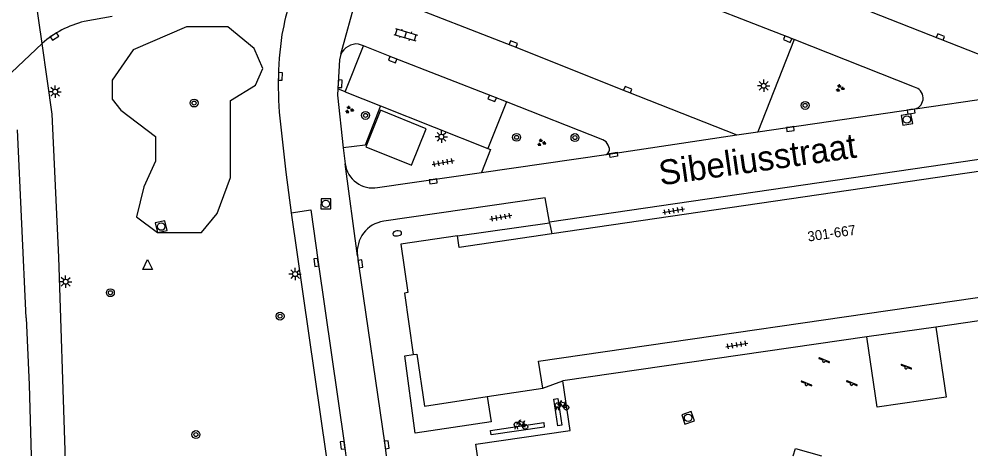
# Model space of a CAD drawing. Extents: x 133000 to 136000, y 400500 to 403500.
# Drawn here: x 133865.4 to 133961.5, y 400500 to 400544 of the extents above; entities that cross this region are included whole.
import ezdxf

# ---------------------------------------------------------------- set-up
doc = ezdxf.new("R2010")
doc.units = 0
for name, color, linetype in [('gg-anno-huisnummerreeks BGT', 7, 'Continuous'), ('gg-anno-openbare ruimte label', 7, 'Continuous'), ('gg-bbg-hoofdgebouw', 7, 'Continuous'), ('gg-bbg-luifel en loopbrug', 7, 'Continuous'), ('gg-bbg-overig bouwwerk', 7, 'Continuous'), ('gg-knt-verharding', 7, 'Continuous'), ('gg-knt-verharding nz', 7, 'Continuous'), ('gt-grn-groengrens', 7, 'Continuous'), ('gt-grn-weggrens', 7, 'Continuous'), ('gt-symb-boom', 7, 'Continuous'), ('gt-symb-brandkraan', 7, 'Continuous'), ('gt-symb-fietsenrek', 7, 'Continuous'), ('gt-symb-groenvak', 7, 'Continuous'), ('gt-symb-klinker verharding', 7, 'Continuous'), ('gt-symb-kolk', 7, 'Continuous'), ('gt-symb-kolk center center', 7, 'Continuous'), ('gt-symb-lichtmast', 7, 'Continuous'), ('gt-symb-rioolschacht', 7, 'Continuous'), ('gt-symb-speelvoorziening', 7, 'Continuous'), ('gt-symb-tegel verharding', 7, 'Continuous'), ('gt-symb-waterafsluiter', 7, 'Continuous')]:
    doc.layers.add(name, color=color, linetype=linetype)

# ---------------------------------------------------------------- blocks, each defined once
blk = doc.blocks.new('gt0-KOLK')
at = {"layer": 'gt-symb-kolk'}
blk.add_lwpolyline([(0, 0), (0.375, 0), (0.375, 0.4), (-0.375, 0.4), (-0.375, 0), (0, 0)], dxfattribs=at)
blk = doc.blocks.new('gt0-BOOM')
at = {"layer": 'gt-symb-boom'}
for radius in [0.4, 0.2]:
    blk.add_circle((0, 0), radius, dxfattribs=at)
blk = doc.blocks.new('gt0-GRVAK')
at = {"layer": 'gt-symb-groenvak'}
for p, q in [((-0.11, 0.189), (-0.228, 0.24)), ((-0.182, 0.153), (0.088, 0.153)), ((-0.091, 0.211), (-0.156, 0.322)), ((-0.047, 0.214), (-0.047, 0.393)), ((-0.004, 0.211), (0.061, 0.322)), ((0.015, 0.189), (0.133, 0.24)), ((0.262, -0.052), (0.197, 0.059)), ((0.305, -0.049), (0.305, 0.13)), ((0.349, -0.052), (0.414, 0.059)), ((-0.245, -0.228), (-0.363, -0.177)), ((-0.318, -0.264), (-0.047, -0.264)), ((-0.226, -0.206), (-0.291, -0.095)), ((-0.183, -0.203), (-0.183, -0.024)), ((-0.139, -0.206), (-0.074, -0.095)), ((-0.12, -0.228), (-0.002, -0.177)), ((0.243, -0.074), (0.125, -0.023)), ((0.17, -0.11), (0.441, -0.11)), ((0.368, -0.074), (0.486, -0.023))]:
    blk.add_line(p, q, dxfattribs=at)
blk = doc.blocks.new('gt0-LMAST')
at = {"layer": 'gt-symb-lichtmast'}
for p, q in [((-0.182, 0.173), (-0.447, 0.438)), ((-0.005, 0.246), (-0.005, 0.621)), ((0.172, 0.173), (0.437, 0.438)), ((-0.255, -0.004), (-0.63, -0.004)), ((-0.182, -0.181), (-0.447, -0.446)), ((-0.005, -0.254), (-0.005, -0.629)), ((0.437, -0.446), (0.172, -0.181)), ((0.245, -0.004), (0.62, -0.004))]:
    blk.add_line(p, q, dxfattribs=at)
blk.add_circle((-0.005, -0.004), 0.25, dxfattribs=at)
blk = doc.blocks.new('gt0-WAFSL')
at = {"layer": 'gt-symb-waterafsluiter'}
for p, q in [((-0.5, -0.333), (0, 0.667)), ((0, 0.667), (0.5, -0.333)), ((0.5, -0.333), (-0.5, -0.333))]:
    blk.add_line(p, q, dxfattribs=at)
blk = doc.blocks.new('gt0-RS')
at = {"layer": 'gt-symb-rioolschacht'}
blk.add_lwpolyline([(-0.5, -0.5), (0.5, -0.5), (0.5, 0.5), (-0.5, 0.5)], close=True, dxfattribs=at)
blk.add_circle((0, 0), 0.375, dxfattribs=at)
blk = doc.blocks.new('gt0-TEG1')
at = {"layer": 'gt-symb-tegel verharding'}
for p, q in [((-1.125, 0), (1.125, 0)), ((-0.9, -0.25), (-0.9, 0.25)), ((-0.45, -0.25), (-0.45, 0.25)), ((0, -0.25), (0, 0.25)), ((0.45, -0.25), (0.45, 0.25)), ((0.9, -0.25), (0.9, 0.25))]:
    blk.add_line(p, q, dxfattribs=at)
blk = doc.blocks.new('gt0-FREK')
at = {"layer": 'gt-symb-fietsenrek'}
for p, q in [((0.259, 0.762), (0.294, 0.823)), ((0.54, 0.335), (0.259, 0.762)), ((0.294, 0.823), (0.767, 0.714)), ((0.767, 0.714), (0.54, 0.335)), ((0.757, 0.841), (0.866, 0.816)), ((0.767, 0.714), (0.84, 0.822)), ((0.895, 0.252), (0.767, 0.714))]:
    blk.add_line(p, q, dxfattribs=at)
for points in [[(-0.124, 0), (-0.047, 0.312), (0.053, 0.312), (0.12, 0)], [(0.036, 0.476), (0.228, 0.708), (0.259, 0.762)], [(0.294, 0.823), (0.36, 0.937), (0.452, 0.935)], [(0.54, 0.335), (0.555, 0.305), (0.895, 0.252)]]:
    blk.add_lwpolyline(points, dxfattribs=at)
for centre in [(0.036, 0.476), (0.895, 0.252)]:
    blk.add_circle(centre, 0.252, dxfattribs=at)
blk = doc.blocks.new('gt0-SV')
at = {"layer": 'gt-symb-speelvoorziening'}
for p, q in [((-0.477, 0.255), (-0.08, 0.096)), ((0.542, -0.076), (-0.449, 0.324)), ((0.125, 0.014), (0.515, -0.143))]:
    blk.add_line(p, q, dxfattribs=at)
for centre, radius, start, end in [((-0.466, 0.291), 0.0369, 63.6251, 252.66016), ((-0.002, -0.005), 0.128, 127.68665, 8.59861), ((0.531, -0.111), 0.0363, 243.50852, 72.54358)]:
    blk.add_arc(centre, radius, start, end, dxfattribs=at)
blk = doc.blocks.new('gt0-KOLKCC')
at = {"layer": 'gt-symb-kolk center center'}
blk.add_lwpolyline([(-0.375, 0.2), (0.375, 0.2), (0.375, -0.2), (-0.375, -0.2)], close=True, dxfattribs=at)
blk = doc.blocks.new('gt0-BR')
at = {"layer": 'gt-symb-brandkraan'}
for centre, radius, start, end in [((-0.244, 0), 0.206, 107.56694, 252.43307), ((0.599, -2.664), 3, 106.89205, 107.56694), ((0, -0.691), 0.938, 73.10799, 106.89205), ((-0.599, -2.664), 3, 72.43309, 73.10799), ((0.244, 0), 0.206, 287.56695, 72.43309), ((0.599, 2.664), 3, 252.43307, 253.10797), ((0, 0.691), 0.938, 253.10797, 286.89206), ((-0.599, 2.664), 3, 286.89206, 287.56695)]:
    blk.add_arc(centre, radius, start, end, dxfattribs=at)
blk = doc.blocks.new('gt0-KL1')
at = {"layer": 'gt-symb-klinker verharding'}
for p, q in [((-1.15, 0.3), (1.15, 0.3)), ((-1, -0.3), (-1, 0.3)), ((-0.5, 0.3), (-0.5, 0.45)), ((0, -0.3), (0, 0.3)), ((0.5, 0.3), (0.5, 0.45)), ((1, -0.3), (1, 0.3)), ((-1.15, -0.3), (1.15, -0.3)), ((-0.5, -0.45), (-0.5, -0.3)), ((0.5, -0.45), (0.5, -0.3))]:
    blk.add_line(p, q, dxfattribs=at)

msp = doc.modelspace()

# ---------------------------------------------------------------- linework, layer by layer
at = {"layer": 'gg-bbg-hoofdgebouw'}
msp.add_line((133912.684, 400505.983), (133918.27, 400506.821), dxfattribs=at)
for points in [[(133918.27, 400506.821), (133917.85, 400509.541), (134010.57, 400523.011), (134008.751, 400535.471), (134000, 400534.191), (133919.197, 400522.38)], [(133919.197, 400522.38), (133909.83, 400521.011), (133909.66, 400522.191)], [(133909.66, 400522.191), (133903.97, 400521.361), (133904.68, 400516.471), (133904.32, 400516.421), (133905.21, 400510.221)], [(133905.21, 400510.221), (133905.58, 400510.271), (133906.34, 400505.031), (133912.684, 400505.983)]]:
    msp.add_lwpolyline(points, dxfattribs=at)
at = {"layer": 'gg-bbg-luifel en loopbrug'}
msp.add_lwpolyline([(133912.684, 400505.983), (133913.057, 400503.44), (133905.407, 400502.311), (133904.354, 400510.105), (133905.21, 400510.221)], dxfattribs=at)
at = {"layer": 'gg-bbg-overig bouwwerk'}
msp.add_lwpolyline([(133901.899, 400534.853), (133900.418, 400531.168), (133905.047, 400529.307), (133906.528, 400532.992), (133901.899, 400534.853)], dxfattribs=at)
at = {"layer": 'gg-knt-verharding'}
for p, q in [((133867.769, 400541.596), (133867.044, 400546.674)), ((133874.824, 400544.3), (133872.019, 400543.799)), ((133943.625, 400541.977), (133939.966, 400532.692)), ((133955.763, 400537.184), (133943.625, 400541.977)), ((133898.359, 400536.709), (133897.612, 400537.007)), ((134009.792, 400536.835), (133918.963, 400523.565)), ((133898.359, 400536.709), (133901.912, 400535.293)), ((133901.912, 400535.293), (133912.746, 400531.003)), ((133914.611, 400535.691), (133912.746, 400531.003)), ((133924.337, 400531.863), (133914.611, 400535.691)), ((133939.966, 400532.692), (133955.831, 400534.984)), ((133866.169, 400513.909), (133865.303, 400532.883)), ((133898.145, 400531.063), (133898.344, 400529.442)), ((133925.006, 400531.003), (133924.866, 400531.334)), ((133912.11, 400528.58), (133924.68, 400530.405)), ((133901.612, 400527.062), (133912.11, 400528.58)), ((133892.909, 400524.527), (133896.416, 400500)), ((133909.66, 400522.191), (133918.972, 400523.499)), ((133918.972, 400523.499), (133919.197, 400522.38)), ((133969.341, 400514.642), (133957.912, 400512.995)), ((133957.912, 400512.995), (133950.964, 400511.994)), ((133950.964, 400511.994), (133920.312, 400507.576)), ((133921.029, 400502.58), (133920.312, 400507.576))]:
    msp.add_line(p, q, dxfattribs=at)
for points in [[(133870.107, 400500), (133870.114, 400500.543), (133869.464, 400520.037), (133868.801, 400534.476), (133867.769, 400541.596)], [(133897.612, 400537.007), (133897.58, 400536.368), (133898.145, 400531.063)], [(133901.912, 400535.293), (133900.364, 400531.319), (133898.145, 400531.063)], [(133891.875, 400532.862), (133892.345, 400528.619), (133892.909, 400524.527)], [(133912.746, 400531.003), (133912.994, 400530.906), (133912.11, 400528.58)], [(133918.963, 400523.565), (133918.516, 400526.012), (133902.231, 400523.664)], [(133899.59, 400520.181), (133899.689, 400519.339), (133902.331, 400501.105), (133902.481, 400500)], [(133866.169, 400513.909), (133866.477, 400507.155), (133866.659, 400500)], [(133957.912, 400512.995), (133958.958, 400505.929), (133952.016, 400504.928), (133950.964, 400511.994)], [(133911.696, 400500), (133911.525, 400501.199), (133921.029, 400502.58)]]:
    msp.add_lwpolyline(points, dxfattribs=at)
for centre, radius, start, end in [((133935.649, 400533.949), 44.512, 159.76849, 168.92964), ((133874.477, 400533.856), 10.242, 103.88531, 130.91489), ((133927.236, 400537.349), 35.644, 171.69769, 187.23183), ((133955.512, 400536.075), 1.137, 286.31733, 77.22347), ((133924.091, 400531.088), 0.813, 17.59106, 72.40894), ((133924.433, 400530.927), 0.578, 295.29187, 7.51407), ((133901.145, 400529.854), 2.831, 188.36494, 279.50529), ((133902.68, 400520.581), 3.116, 98.28433, 187.37291)]:
    msp.add_arc(centre, radius, start, end, dxfattribs=at)
at = {"layer": 'gg-knt-verharding nz'}
for p, q in [((133898.359, 400536.709), (133900.202, 400541.347)), ((133900.202, 400541.347), (133899.685, 400541.533)), ((133937.869, 400532.371), (133939.966, 400532.692))]:
    msp.add_line(p, q, dxfattribs=at)
for points in [[(133909.31, 400561.399), (133921.143, 400556.719), (133958.323, 400542.06), (133970.742, 400537.186)], [(133943.625, 400541.977), (133930.84, 400547.006), (133924.794, 400549.418)], [(133903.279, 400546.026), (133915.234, 400541.338), (133926.774, 400536.746), (133937.869, 400532.371)], [(133914.611, 400535.691), (133913.246, 400536.239), (133903.216, 400540.148), (133900.202, 400541.347)], [(133897.911, 400540.499), (133897.759, 400539.948), (133897.612, 400537.007)], [(133892.909, 400524.527), (133894.88, 400524.812), (133895.62, 400519.544), (133898.279, 400501.098), (133898.428, 400500)], [(133919.79, 400503.046), (133919.394, 400505.709), (133919.793, 400505.78), (133920.189, 400503.117), (133919.79, 400503.046)], [(133918.385, 400503.361), (133918.435, 400502.908), (133913.062, 400502.113), (133913.012, 400502.566), (133918.385, 400503.361)]]:
    msp.add_lwpolyline(points, dxfattribs=at)
msp.add_arc((133899.533, 400539.755), 1.784, 85.10563, 155.36708, dxfattribs=at)
at = {"layer": 'gt-grn-groengrens'}
for points in [[(133889.148, 400541.09), (133886.52, 400543.28), (133882.343, 400543.28), (133876.945, 400540.953), (133874.825, 400537.873), (133874.825, 400535.957), (133875.714, 400534.862), (133879.202, 400532.193), (133879.202, 400529.729), (133878.039, 400527.128), (133877.287, 400524.117), (133879.413, 400522.525), (133883.852, 400522.525), (133885.425, 400524.459), (133886.793, 400528.086), (133886.793, 400531.963), (133886.793, 400535.84), (133889.304, 400537.381), (133890.024, 400539.069), (133889.148, 400541.09)], [(133943.545, 400500), (133943.765, 400500.758), (133946.382, 400500)]]:
    msp.add_lwpolyline(points, dxfattribs=at)
at = {"layer": 'gt-grn-weggrens'}
for p, q in [((133897.911, 400540.499), (133900.288, 400549.125)), ((133867.769, 400541.596), (133864.671, 400538.65)), ((133955.831, 400534.984), (133970.742, 400537.186)), ((133924.68, 400530.405), (133937.869, 400532.371)), ((133899.59, 400520.181), (133898.344, 400529.442)), ((133918.972, 400523.499), (133918.963, 400523.565)), ((133918.27, 400506.821), (133920.312, 400507.576))]:
    msp.add_line(p, q, dxfattribs=at)

# ---------------------------------------------------------------- block references
at = {"layer": 'gt-symb-boom', "rotation": 88.10803458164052}
msp.add_blockref('gt0-BOOM', (133883.108, 400535.583), dxfattribs=at)
at = {"layer": 'gt-symb-boom'}
for p in [(133944.745, 400535.344), (133900.397, 400534.332), (133915.637, 400532.124), (133921.527, 400532.1), (133874.658, 400516.46), (133891.78, 400514.093), (133883.285, 400502.154)]:
    msp.add_blockref('gt0-BOOM', p, dxfattribs=at)
at = {"layer": 'gt-symb-brandkraan', "rotation": -173.3354220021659}
msp.add_blockref('gt0-BR', (133903.596, 400522.438), dxfattribs=at)
at = {"layer": 'gt-symb-fietsenrek'}
for p in [(133919.76, 400504.632), (133915.61, 400502.688)]:
    msp.add_blockref('gt0-FREK', p, dxfattribs=at)
at = {"layer": 'gt-symb-groenvak'}
for p in [(133948.247, 400537.075), (133898.757, 400534.908), (133918.133, 400531.591)]:
    msp.add_blockref('gt0-GRVAK', p, dxfattribs=at)
at = {"layer": 'gt-symb-klinker verharding', "rotation": -16.260204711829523}
msp.add_blockref('gt0-KL1', (133904.458, 400542.47), dxfattribs=at)
at = {"layer": 'gt-symb-kolk'}
for p, rotation in [((133868.917, 400542.458), -147.12021809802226), ((133958.323, 400542.06), -21.429763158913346), ((133915.234, 400541.338), -21.360819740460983), ((133943.053, 400542.21), 157.8059750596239), ((133903.216, 400540.148), 158.7081260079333), ((133891.604, 400538.279), -91.49300084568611), ((133897.636, 400537.536), -92.93050747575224), ((133926.774, 400536.746), -21.705509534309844), ((133913.246, 400536.239), 158.14614382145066), ((133955.405, 400534.922), -171.7489339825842), ((133943.219, 400533.155), -171.90299481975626), ((133907.205, 400527.879), -171.682724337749), ((133895.62, 400519.544), 98.20314581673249), ((133899.689, 400519.339), -81.75691987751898), ((133898.279, 400501.098), 97.73063626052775), ((133902.331, 400501.105), -82.26936373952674)]:
    msp.add_blockref('gt0-KOLK', p, dxfattribs=dict(at, rotation=rotation))
at = {"layer": 'gt-symb-kolk center center', "rotation": -171.42255093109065}
msp.add_blockref('gt0-KOLKCC', (133925.425, 400530.36), dxfattribs=at)
at = {"layer": 'gt-symb-lichtmast'}
for p in [(133940.568, 400537.327), (133869.089, 400536.725), (133908.055, 400532.187), (133893.295, 400518.341), (133870.152, 400517.568)]:
    msp.add_blockref('gt0-LMAST', p, dxfattribs=at)
at = {"layer": 'gt-symb-rioolschacht'}
for p, rotation in [((133955.012, 400533.921), -79.54790475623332), ((133896.396, 400525.42), 88.7006144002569), ((133879.79, 400523.123), 102.7712425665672), ((133932.933, 400503.838), -70.91941318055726)]:
    msp.add_blockref('gt0-RS', p, dxfattribs=dict(at, rotation=rotation))
at = {"layer": 'gt-symb-speelvoorziening'}
for p in [(133946.634, 400509.566), (133954.918, 400508.911), (133944.86, 400507.229), (133949.424, 400507.245)]:
    msp.add_blockref('gt0-SV', p, dxfattribs=at)
at = {"layer": 'gt-symb-tegel verharding'}
for p, rotation in [((133908.228, 400529.588), 9.669505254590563), ((133914.058, 400524.072), 9.66950525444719), ((133931.482, 400524.726), 9.66950525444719), ((133937.849, 400511.199), 9.669505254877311)]:
    msp.add_blockref('gt0-TEG1', p, dxfattribs=dict(at, rotation=rotation))
at = {"layer": 'gt-symb-waterafsluiter'}
msp.add_blockref('gt0-WAFSL', (133878.421, 400519.148), dxfattribs=at)

# ---------------------------------------------------------------- texts
at = {"layer": 'gg-anno-huisnummerreeks BGT'}
msp.add_text('301-667', height=1, rotation=8.3, dxfattribs=at).set_placement((133945.062, 400521.613))
at = {"layer": 'gg-anno-openbare ruimte label'}
msp.add_text('Sibeliusstraat', height=2.5, rotation=8.1, dxfattribs=at).set_placement((133930.164, 400527.268))

doc.saveas('drawing.dxf')
